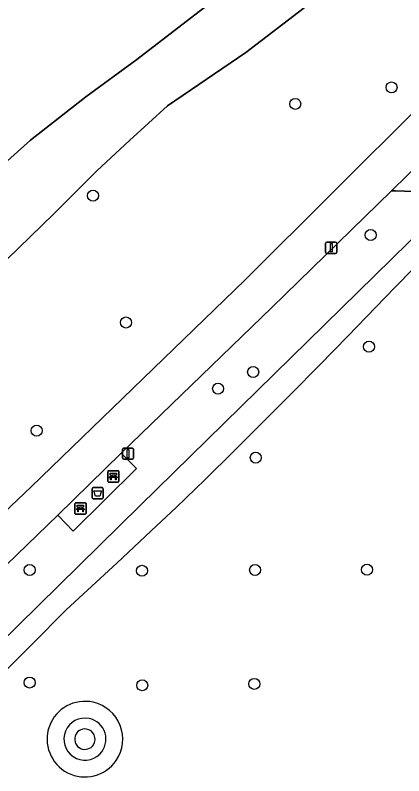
# Model space of a CAD drawing. Extents: x 161477 to 163040, y 383680 to 384871.
# Drawn here: x 161812.6 to 161847.1, y 384463.8 to 384531.3 of the extents above; entities that cross this region are included whole.
import ezdxf

# ---------------------------------------------------------------- set-up
doc = ezdxf.new("R2010")
doc.units = 0
for name, color, linetype in [('IMGEO_Afvalbak', 7, 'Continuous'), ('IMGEO_Bank', 7, 'Continuous'), ('IMGEO_Boom', 7, 'Continuous'), ('IMGEO_Fietspad_gesloten', 7, 'Continuous'), ('IMGEO_Groenvoorziening', 7, 'Continuous'), ('IMGEO_Lichtmast', 7, 'Continuous'), ('IMGEO_Oever', 7, 'Continuous'), ('IMGEO_Voetpad_gesloten', 7, 'Continuous'), ('IMGEO_Voetpad_open', 7, 'Continuous'), ('IMGEO_Waterloop', 7, 'Continuous')]:
    doc.layers.add(name, color=color, linetype=linetype)

msp = doc.modelspace()

# ---------------------------------------------------------------- linework, layer by layer
at = {"layer": 'IMGEO_Afvalbak'}
for p, q in [((161819.426, 384488.472), (161819.426, 384489.272)), ((161819.426, 384489.272), (161819.426, 384488.472)), ((161819.526, 384489.372), (161820.316, 384489.372)), ((161820.316, 384489.372), (161819.526, 384489.372)), ((161820.416, 384489.272), (161820.416, 384488.472)), ((161820.416, 384488.472), (161820.416, 384489.272)), ((161820.316, 384488.372), (161819.526, 384488.372)), ((161819.526, 384488.372), (161820.316, 384488.372))]:
    msp.add_line(p, q, dxfattribs=at)
msp.add_lwpolyline([(161819.569, 384489.086), (161820.273, 384489.086), (161820.124, 384488.616), (161819.718, 384488.616), (161819.569, 384489.086)], dxfattribs=at)
for centre, start, end in [((161819.526, 384489.272), 90, 180), ((161819.526, 384489.272), 90, 180), ((161820.316, 384489.272), 0, 90), ((161820.316, 384489.272), 360, 90), ((161819.526, 384488.472), 180, 270), ((161819.526, 384488.472), 180, 270), ((161820.316, 384488.472), 270, 0), ((161820.316, 384488.472), 270, 0)]:
    msp.add_arc(centre, 0.1, start, end, dxfattribs=at)
at = {"layer": 'IMGEO_Bank'}
for p, q in [((161820.812, 384489.938), (161820.812, 384490.779)), ((161820.812, 384490.779), (161820.812, 384489.938)), ((161820.887, 384490.863), (161821.728, 384490.863)), ((161821.728, 384490.863), (161820.887, 384490.863)), ((161821.812, 384490.788), (161821.812, 384489.947)), ((161821.812, 384489.947), (161821.812, 384490.788)), ((161821.509, 384490.261), (161821.116, 384490.261)), ((161821.121, 384490.369), (161821.121, 384490.475)), ((161821.165, 384490.475), (161821.165, 384490.369)), ((161821.453, 384490.481), (161821.171, 384490.481)), ((161821.171, 384490.363), (161821.453, 384490.363)), ((161821.459, 384490.369), (161821.459, 384490.475)), ((161821.503, 384490.475), (161821.503, 384490.369)), ((161821.737, 384489.863), (161820.896, 384489.863)), ((161820.896, 384489.863), (161821.737, 384489.863)), ((161817.897, 384487.101), (161817.897, 384487.942)), ((161817.897, 384487.942), (161817.897, 384487.101)), ((161817.972, 384488.026), (161818.813, 384488.026)), ((161818.813, 384488.026), (161817.972, 384488.026)), ((161818.594, 384487.424), (161818.201, 384487.424)), ((161818.206, 384487.532), (161818.206, 384487.638)), ((161818.25, 384487.638), (161818.25, 384487.532)), ((161818.538, 384487.644), (161818.256, 384487.644)), ((161818.256, 384487.526), (161818.538, 384487.526)), ((161818.544, 384487.532), (161818.544, 384487.638)), ((161818.588, 384487.638), (161818.588, 384487.532)), ((161818.897, 384487.951), (161818.897, 384487.11)), ((161818.897, 384487.11), (161818.897, 384487.951)), ((161818.822, 384487.026), (161817.981, 384487.026)), ((161817.981, 384487.026), (161818.822, 384487.026))]:
    msp.add_line(p, q, dxfattribs=at)
for points in [[(161821.059, 384490.261), (161820.917, 384490.261), (161821.029, 384490.363), (161821.115, 384490.363)], [(161821.115, 384490.481), (161821.029, 384490.481), (161821.029, 384490.642), (161821.592, 384490.642), (161821.592, 384490.481), (161821.509, 384490.481)], [(161821.109, 384490.254), (161821.109, 384490.047), (161821.066, 384490.047), (161821.066, 384490.254)], [(161821.509, 384490.363), (161821.592, 384490.363), (161821.704, 384490.261), (161821.565, 384490.261)], [(161821.559, 384490.254), (161821.559, 384490.047), (161821.515, 384490.047), (161821.515, 384490.254)], [(161818.144, 384487.424), (161818.002, 384487.424), (161818.114, 384487.526), (161818.2, 384487.526)], [(161818.2, 384487.644), (161818.114, 384487.644), (161818.114, 384487.805), (161818.677, 384487.805), (161818.677, 384487.644), (161818.594, 384487.644)], [(161818.194, 384487.417), (161818.194, 384487.21), (161818.151, 384487.21), (161818.151, 384487.417)], [(161818.594, 384487.526), (161818.677, 384487.526), (161818.789, 384487.424), (161818.65, 384487.424)], [(161818.644, 384487.417), (161818.644, 384487.21), (161818.6, 384487.21), (161818.6, 384487.417)]]:
    msp.add_lwpolyline(points, dxfattribs=at)
for centre, radius, start, end in [((161820.89, 384490.785), 0.0779, 92.4484, 184.28452), ((161820.89, 384490.785), 0.0779, 92.4484, 184.28452), ((161821.734, 384490.785), 0.0779, 2.4484, 94.28452), ((161821.734, 384490.785), 0.0779, 2.4484, 94.28452), ((161821.059, 384490.254), 0.00671, 2.89567, 87.10433), ((161821.116, 384490.254), 0.00671, 92.89567, 177.10433), ((161821.114, 384490.474), 0.00671, 2.89567, 87.10433), ((161821.114, 384490.37), 0.00671, 272.89567, 357.10433), ((161821.171, 384490.474), 0.00671, 92.89567, 177.10433), ((161821.171, 384490.37), 0.00671, 182.89567, 267.10433), ((161821.453, 384490.474), 0.00671, 2.89567, 87.10433), ((161821.453, 384490.37), 0.00671, 272.89567, 357.10433), ((161821.51, 384490.474), 0.00671, 92.89567, 177.10433), ((161821.51, 384490.37), 0.00671, 182.89567, 267.10433), ((161821.508, 384490.254), 0.00671, 2.89567, 87.10433), ((161821.565, 384490.254), 0.00671, 92.89567, 177.10433), ((161820.89, 384489.941), 0.0779, 182.4484, 274.28452), ((161820.89, 384489.941), 0.0779, 182.4484, 274.28452), ((161821.734, 384489.941), 0.0779, 272.4484, 4.28452), ((161821.734, 384489.941), 0.0779, 272.4484, 4.28452), ((161817.975, 384487.948), 0.0779, 92.4484, 184.28452), ((161817.975, 384487.948), 0.0779, 92.4484, 184.28452), ((161818.144, 384487.417), 0.00671, 2.89567, 87.10433), ((161818.201, 384487.417), 0.00671, 92.89567, 177.10433), ((161818.199, 384487.637), 0.00671, 2.89567, 87.10433), ((161818.199, 384487.533), 0.00671, 272.89567, 357.10433), ((161818.256, 384487.637), 0.00671, 92.89567, 177.10433), ((161818.256, 384487.533), 0.00671, 182.89567, 267.10433), ((161818.538, 384487.637), 0.00671, 2.89567, 87.10433), ((161818.538, 384487.533), 0.00671, 272.89567, 357.10433), ((161818.595, 384487.637), 0.00671, 92.89567, 177.10433), ((161818.595, 384487.533), 0.00671, 182.89567, 267.10433), ((161818.593, 384487.417), 0.00671, 2.89567, 87.10433), ((161818.65, 384487.417), 0.00671, 92.89567, 177.10433), ((161818.819, 384487.948), 0.0779, 2.4484, 94.28452), ((161818.819, 384487.948), 0.0779, 2.4484, 94.28452), ((161817.975, 384487.104), 0.0779, 182.4484, 274.28452), ((161817.975, 384487.104), 0.0779, 182.4484, 274.28452), ((161818.819, 384487.104), 0.0779, 272.4484, 4.28452), ((161818.819, 384487.104), 0.0779, 272.4484, 4.28452)]:
    msp.add_arc(centre, radius, start, end, dxfattribs=at)
at = {"layer": 'IMGEO_Boom'}
for centre in [(161845.98, 384524.85), (161837.44, 384523.39), (161819.51, 384515.26), (161844.13, 384511.76), (161822.43, 384504.01), (161843.98, 384501.86), (161833.71, 384499.62), (161830.6, 384498.15), (161814.51, 384494.42), (161833.94, 384492.03), (161813.89, 384482.07), (161823.85, 384482), (161833.88, 384482.07), (161843.81, 384482.09), (161813.89, 384472.09), (161823.87, 384471.85), (161833.81, 384471.97)]:
    msp.add_circle(centre, 0.489, dxfattribs=at)
at = {"layer": 'IMGEO_Fietspad_gesloten'}
msp.add_lwpolyline([(161856.538, 384531.215), (161832.971, 384507.769), (161814.028, 384489.442), (161801.843, 384477.877), (161796.04, 384472.165), (161795.666, 384471.797), (161795.765, 384471.73), (161794.012, 384470.27), (161787.054, 384464.243), (161785.073, 384462.536), (161787.712, 384460.176), (161789.789, 384461.971), (161793.346, 384465.067), (161793.416, 384465.138), (161796.774, 384467.997), (161798.484, 384469.454), (161804.513, 384475.476), (161816.382, 384486.923), (161822.011, 384492.419), (161835.36, 384505.334), (161845.971, 384515.69), (161850.207, 384519.824), (161859.189, 384528.59)], dxfattribs=at)
at = {"layer": 'IMGEO_Groenvoorziening'}
for points in [[(161852.667, 384541.618), (161846.317, 384537.306), (161838.241, 384531.898), (161833.067, 384527.952), (161826.126, 384523.225), (161822.747, 384520.14), (161819.837, 384517.463), (161816.025, 384513.635), (161809.768, 384507.573), (161805.505, 384503.282), (161798.7, 384494.877), (161793.217, 384488.782), (161788.18, 384483.877), (161784.984, 384481.175), (161791.653, 384475.573), (161791.799, 384475.75), (161796.04, 384472.165), (161801.843, 384477.877), (161814.028, 384489.442), (161832.971, 384507.769), (161856.538, 384531.215)], [(161865.177, 384462.998), (161865.206, 384500), (161865.219, 384515.029), (161864.589, 384515.05), (161854.852, 384515.385), (161851.828, 384512.662), (161849.601, 384510.508), (161846.277, 384507.111), (161844.595, 384505.374), (161842.096, 384502.801), (161839.591, 384500.236), (161837.076, 384497.68), (161834.549, 384495.138), (161832.007, 384492.611), (161829.448, 384490.103), (161826.87, 384487.617), (161825.143, 384485.977), (161821.648, 384482.714), (161819.016, 384480.282), (161817.126, 384478.53), (161814.072, 384475.475), (161803.685, 384465.152), (161805.452, 384463.758)]]:
    msp.add_lwpolyline(points, dxfattribs=at)
msp.add_lwpolyline([(161851.943, 384515.485), (161846.318, 384515.678), (161845.971, 384515.69), (161835.36, 384505.334), (161822.011, 384492.419), (161823.375, 384491.071), (161817.751, 384485.504), (161816.382, 384486.923), (161804.513, 384475.476), (161798.484, 384469.454), (161801.918, 384466.546), (161801.99, 384466.489), (161823.691, 384487.774)], close=True, dxfattribs=at)
for start, end in [(77.14438, 325.70572), (325.71033, 77.13977)]:
    msp.add_arc((161818.79, 384467.07), 3.353, start, end, dxfattribs=at)
at = {"layer": 'IMGEO_Lichtmast'}
for p, q in [((161840.134, 384510.238), (161840.134, 384511.038)), ((161840.134, 384511.038), (161840.134, 384510.238)), ((161840.234, 384511.138), (161841.024, 384511.138)), ((161841.024, 384511.138), (161840.234, 384511.138)), ((161841.124, 384511.038), (161841.124, 384510.238)), ((161841.124, 384510.238), (161841.124, 384511.038)), ((161841.024, 384510.138), (161840.234, 384510.138)), ((161840.234, 384510.138), (161841.024, 384510.138)), ((161822.115, 384491.981), (161822.115, 384492.781)), ((161822.115, 384492.781), (161822.115, 384491.981)), ((161822.215, 384492.881), (161823.005, 384492.881)), ((161823.005, 384492.881), (161822.215, 384492.881)), ((161823.105, 384492.781), (161823.105, 384491.981)), ((161823.105, 384491.981), (161823.105, 384492.781)), ((161823.005, 384491.881), (161822.215, 384491.881)), ((161822.215, 384491.881), (161823.005, 384491.881))]:
    msp.add_line(p, q, dxfattribs=at)
for points in [[(161840.554, 384511.013), (161840.704, 384511.013), (161840.704, 384510.263), (161840.554, 384510.263), (161840.554, 384511.013)], [(161822.535, 384492.756), (161822.685, 384492.756), (161822.685, 384492.006), (161822.535, 384492.006), (161822.535, 384492.756)]]:
    msp.add_lwpolyline(points, dxfattribs=at)
for centre, start, end in [((161840.234, 384511.038), 90, 180), ((161840.234, 384511.038), 90, 180), ((161841.024, 384511.038), 0, 90), ((161841.024, 384511.038), 360, 90), ((161840.234, 384510.238), 180, 270), ((161840.234, 384510.238), 180, 270), ((161841.024, 384510.238), 270, 0), ((161841.024, 384510.238), 270, 0), ((161822.215, 384492.781), 90, 180), ((161822.215, 384492.781), 90, 180), ((161823.005, 384492.781), 0, 90), ((161823.005, 384492.781), 360, 90), ((161822.215, 384491.981), 180, 270), ((161822.215, 384491.981), 180, 270), ((161823.005, 384491.981), 270, 0), ((161823.005, 384491.981), 270, 0)]:
    msp.add_arc(centre, 0.1, start, end, dxfattribs=at)
at = {"layer": 'IMGEO_Oever'}
msp.add_lwpolyline([(161829.309, 384531.883), (161823.399, 384527.34), (161818.86, 384524.022), (161813.976, 384520.176), (161810.166, 384516.763), (161806.918, 384513.755), (161803.238, 384509.781), (161797.547, 384503.1), (161786.561, 384490.31), (161783.17, 384486.422), (161781.635, 384483.985), (161783.497, 384482.424), (161784.984, 384481.175), (161788.18, 384483.877), (161793.217, 384488.782), (161798.7, 384494.877), (161805.505, 384503.282), (161809.768, 384507.573), (161816.025, 384513.635), (161819.837, 384517.463), (161822.747, 384520.14), (161826.126, 384523.225), (161833.067, 384527.952), (161838.241, 384531.898)], dxfattribs=at)
at = {"layer": 'IMGEO_Voetpad_gesloten'}
msp.add_lwpolyline([(161851.943, 384515.485), (161823.691, 384487.774), (161801.99, 384466.489), (161803.38, 384465.392), (161803.685, 384465.152), (161814.072, 384475.475), (161817.126, 384478.53), (161819.016, 384480.282), (161821.648, 384482.714), (161825.143, 384485.977), (161826.87, 384487.617), (161829.448, 384490.103), (161832.007, 384492.611), (161834.549, 384495.138), (161837.076, 384497.68), (161839.591, 384500.236), (161842.096, 384502.801), (161844.595, 384505.374), (161846.277, 384507.111), (161849.601, 384510.508)], dxfattribs=at)
at = {"layer": 'IMGEO_Voetpad_open'}
for points in [[(161854.593, 384518.173), (161850.745, 384518.305), (161850.23, 384519.759), (161850.207, 384519.824), (161845.971, 384515.69), (161846.318, 384515.678), (161851.943, 384515.485)], [(161817.751, 384485.504), (161823.375, 384491.071), (161822.011, 384492.419), (161816.382, 384486.923)]]:
    msp.add_lwpolyline(points, close=True, dxfattribs=at)
for centre, radius, start, end in [((161818.79, 384467.07), 3.353, 77.14438, 325.70572), ((161818.79, 384467.07), 3.353, 325.71033, 77.13977), ((161818.789, 384467.07), 1.866, 78.72624, 315.0158), ((161818.789, 384467.07), 1.866, 78.72624, 315.0158), ((161818.79, 384467.07), 1.866, 315.00233, 78.73971), ((161818.79, 384467.07), 1.866, 315.00233, 78.73971), ((161818.79, 384467.07), 0.907, 81.82273, 327.27649), ((161818.79, 384467.07), 0.907, 81.82273, 327.27649), ((161818.79, 384467.07), 0.907, 327.27647, 81.82275), ((161818.79, 384467.07), 0.907, 327.27647, 81.82275)]:
    msp.add_arc(centre, radius, start, end, dxfattribs=at)
at = {"layer": 'IMGEO_Waterloop'}
msp.add_lwpolyline([(161679.606, 384361.828), (161753.407, 384449.382), (161772.606, 384473.263), (161772.628, 384473.287), (161772.773, 384473.448), (161774.309, 384475.155), (161780.082, 384482.082), (161781.477, 384483.792), (161781.557, 384483.89), (161781.635, 384483.985), (161783.17, 384486.422), (161786.561, 384490.31), (161797.547, 384503.1), (161803.238, 384509.781), (161806.918, 384513.755), (161810.166, 384516.763), (161813.976, 384520.176), (161818.86, 384524.022), (161823.399, 384527.34), (161829.309, 384531.883), (161842.655, 384540.617), (161851.518, 384546.653)], dxfattribs=at)

doc.saveas('drawing.dxf')
